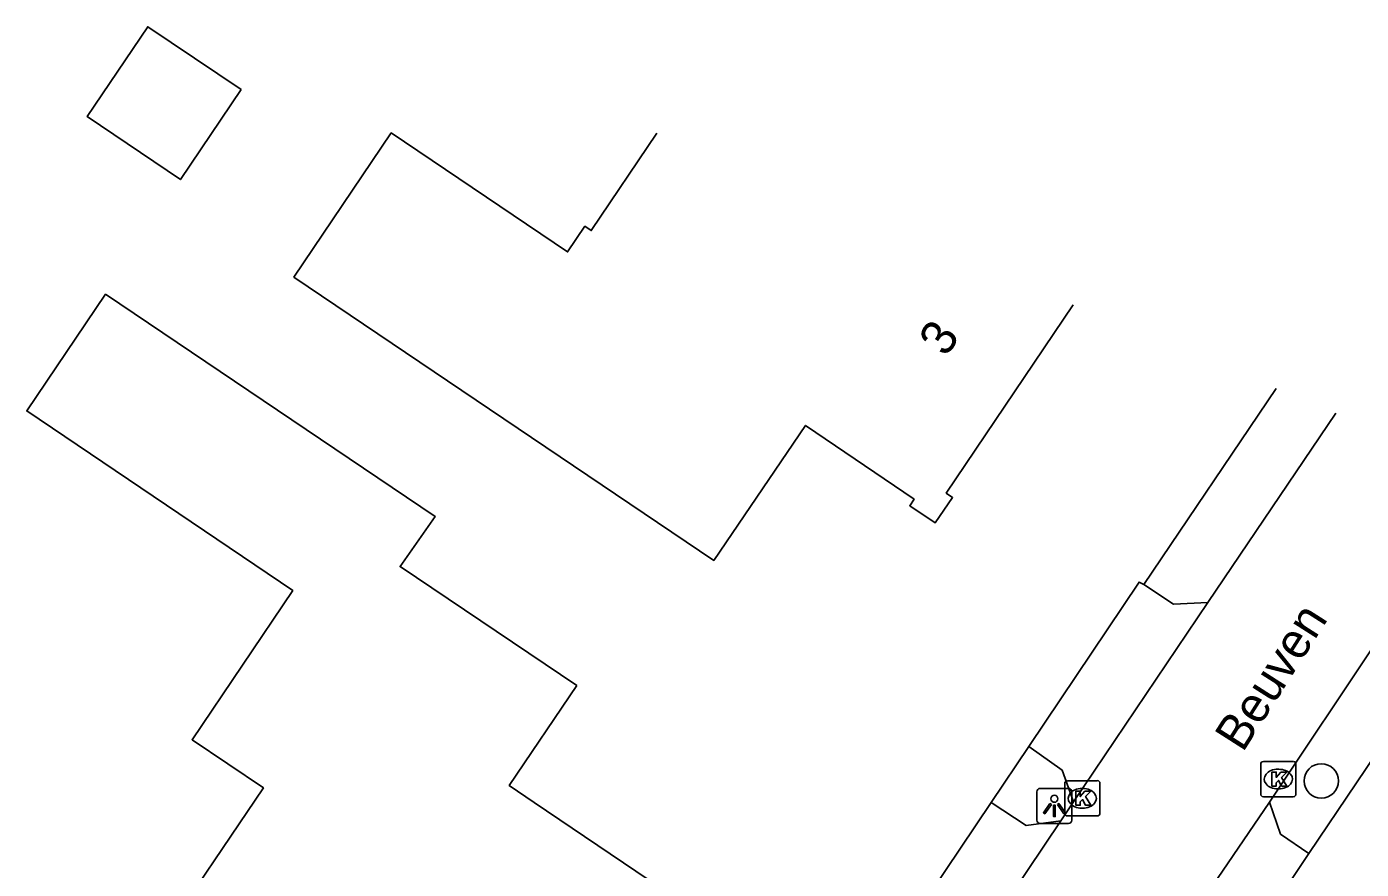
# Model space of a CAD drawing. Extents: x 163268 to 164360, y 381529 to 382285.
# Drawn here: x 164111.1 to 164149.01, y 381773.04 to 381796.98 of the extents above; entities that cross this region are included whole.
import ezdxf

# ---------------------------------------------------------------- set-up
doc = ezdxf.new("R2010")
doc.units = 0
for name, color, linetype in [('IMGEO_Boom', 7, 'Continuous'), ('IMGEO_Kolk', 7, 'Continuous'), ('IMGEO_Lichtpunt', 7, 'Continuous'), ('IMGEO_Openbare_ruimte_label', 7, 'Continuous'), ('IMGEO_Pand', 7, 'Continuous'), ('IMGEO_Pand_nummerreeks', 7, 'Continuous'), ('IMGEO_Rijbaan_lokaal_open', 7, 'Continuous'), ('IMGEO_Voetpad_halfverhard', 7, 'Continuous')]:
    doc.layers.add(name, color=color, linetype=linetype)

msp = doc.modelspace()

# ---------------------------------------------------------------- linework, layer by layer
at = {"layer": 'IMGEO_Boom'}
msp.add_circle((164147.877, 381775.554), 0.489, dxfattribs=at)
at = {"layer": 'IMGEO_Kolk'}
for p, q in [((164146.156, 381775.18), (164146.156, 381776.032)), ((164146.231, 381776.106), (164147.083, 381776.106)), ((164147.157, 381776.032), (164147.157, 381775.18)), ((164140.663, 381775.561), (164141.515, 381775.561)), ((164146.644, 381775.886), (164146.669, 381775.886)), ((164140.588, 381774.635), (164140.588, 381775.487)), ((164141.076, 381775.341), (164141.101, 381775.341)), ((164141.589, 381775.487), (164141.589, 381774.635)), ((164146.667, 381775.326), (164146.642, 381775.326)), ((164141.099, 381774.781), (164141.074, 381774.781)), ((164147.083, 381775.106), (164146.231, 381775.106)), ((164141.515, 381774.561), (164140.663, 381774.561))]:
    msp.add_line(p, q, dxfattribs=at)
for points in [[(164146.156, 381775.18), (164146.156, 381776.032)], [(164146.231, 381776.106), (164147.083, 381776.106)], [(164147.157, 381776.032), (164147.157, 381775.18)], [(164140.663, 381775.561), (164141.515, 381775.561)], [(164146.477, 381775.806), (164146.6, 381775.806), (164146.6, 381775.655), (164146.73, 381775.806), (164146.894, 381775.806), (164146.748, 381775.655), (164146.901, 381775.406), (164146.749, 381775.406), (164146.664, 381775.57), (164146.6, 381775.503), (164146.6, 381775.406), (164146.477, 381775.406), (164146.477, 381775.806)], [(164140.588, 381774.635), (164140.588, 381775.487)], [(164140.909, 381775.261), (164141.032, 381775.261), (164141.032, 381775.11), (164141.162, 381775.261), (164141.326, 381775.261), (164141.18, 381775.11), (164141.333, 381774.861), (164141.181, 381774.861), (164141.096, 381775.025), (164141.032, 381774.958), (164141.032, 381774.861), (164140.909, 381774.861), (164140.909, 381775.261)], [(164141.589, 381775.487), (164141.589, 381774.635)], [(164147.083, 381775.106), (164146.231, 381775.106)], [(164141.515, 381774.561), (164140.663, 381774.561)]]:
    msp.add_lwpolyline(points, dxfattribs=at)
for centre, start, end in [((164146.233, 381776.03), 91.552, 178.448), ((164146.233, 381776.03), 91.552, 178.448), ((164147.081, 381776.03), 1.552, 88.448), ((164147.081, 381776.03), 1.552, 88.448), ((164140.665, 381775.485), 91.552, 178.448), ((164140.665, 381775.485), 91.552, 178.448), ((164141.513, 381775.485), 1.552, 88.448), ((164141.513, 381775.485), 1.552, 88.448), ((164146.233, 381775.182), 181.552, 268.448), ((164146.233, 381775.182), 181.552, 268.448), ((164147.081, 381775.182), 271.552, 358.448), ((164147.081, 381775.182), 271.552, 358.448), ((164140.665, 381774.637), 181.552, 268.448), ((164140.665, 381774.637), 181.552, 268.448), ((164141.513, 381774.637), 271.552, 358.448), ((164141.513, 381774.637), 271.552, 358.448)]:
    msp.add_arc(centre, 0.0765, start, end, dxfattribs=at)
for centre, major_axis, ratio, start_param, end_param in [((164146.643, 381775.606), (-0.387, 0.002), 0.722429, 4.712389, 7.853982), ((164146.668, 381775.606), (-0.39, 0.002), 0.717154, 1.570796, 4.712389), ((164141.075, 381775.061), (-0.387, 0.002), 0.722429, 4.712389, 7.853982), ((164141.1, 381775.061), (-0.39, 0.002), 0.717154, 1.570796, 4.712389)]:
    msp.add_ellipse(centre, major_axis=major_axis, ratio=ratio, start_param=start_param, end_param=end_param, dxfattribs=at)
at = {"layer": 'IMGEO_Lichtpunt'}
for p, q in [((164139.796, 381775.248), (164139.796, 381774.441)), ((164139.796, 381775.248), (164139.796, 381774.441)), ((164140.698, 381775.343), (164139.89, 381775.343)), ((164140.698, 381775.343), (164139.89, 381775.343)), ((164140.792, 381774.441), (164140.792, 381775.248)), ((164140.792, 381774.441), (164140.792, 381775.248)), ((164139.89, 381774.347), (164140.698, 381774.347)), ((164139.89, 381774.347), (164140.698, 381774.347))]:
    msp.add_line(p, q, dxfattribs=at)
for points in [[(164140.17, 381774.912), (164140.209, 381774.884), (164140.021, 381774.622), (164139.983, 381774.649), (164140.17, 381774.912)], [(164140.272, 381774.864), (164140.319, 381774.864), (164140.319, 381774.542), (164140.272, 381774.542), (164140.272, 381774.864)], [(164140.382, 381774.884), (164140.42, 381774.911), (164140.607, 381774.649), (164140.568, 381774.621), (164140.382, 381774.884)]]:
    msp.add_lwpolyline(points, dxfattribs=at)
msp.add_circle((164140.295, 381775.046), 0.0994, dxfattribs=at)
for centre, start, end in [((164139.89, 381775.248), 90, 180), ((164139.89, 381775.248), 90, 180), ((164140.698, 381775.248), 0, 90), ((164140.698, 381775.248), 0, 90), ((164139.89, 381774.441), 180, 270), ((164139.89, 381774.441), 180, 270), ((164140.698, 381774.441), 270, 0), ((164140.698, 381774.441), 270, 360)]:
    msp.add_arc(centre, 0.0946, start, end, dxfattribs=at)
at = {"layer": 'IMGEO_Pand'}
for points in [[(164117.192, 381795.194), (164115.47, 381792.641), (164112.819, 381794.431), (164114.541, 381796.983), (164117.192, 381795.194)], [(164140.833, 381789.08), (164137.224, 381783.73), (164137.405, 381783.605), (164136.911, 381782.89), (164136.187, 381783.372), (164136.309, 381783.555), (164133.226, 381785.656), (164130.619, 381781.821), (164118.694, 381789.869), (164121.458, 381793.964), (164126.464, 381790.585), (164126.957, 381791.314), (164127.139, 381791.191), (164129.005, 381793.957)], [(164126.732, 381778.263), (164124.808, 381775.426), (164125.519, 381774.944), (164129.482, 381772.261), (164128.794, 381771.238), (164124.694, 381765.162), (164119.078, 381768.933), (164118.646, 381768.296), (164114.809, 381770.888), (164117.827, 381775.354), (164115.797, 381776.726), (164118.658, 381780.96), (164111.101, 381786.066), (164113.341, 381789.38), (164122.7, 381783.068), (164121.706, 381781.642), (164126.732, 381778.263)]]:
    msp.add_lwpolyline(points, dxfattribs=at)
at = {"layer": 'IMGEO_Rijbaan_lokaal_open'}
for points in [[(164148.287, 381786.006), (164144.656, 381780.619)], [(164146.405, 381774.953), (164152.597, 381784.229)], [(164139.57, 381776.533), (164142.702, 381781.204), (164142.834, 381781.139)], [(164142.834, 381781.139), (164143.68, 381780.574), (164144.656, 381780.619)], [(164144.656, 381780.619), (164140.84, 381774.959)], [(164140.84, 381774.959), (164140.519, 381775.855), (164139.57, 381776.533)], [(164135.544, 381770.347), (164135.457, 381770.411), (164138.501, 381774.94)], [(164138.501, 381774.94), (164139.493, 381774.289), (164140.477, 381774.42)], [(164140.84, 381774.959), (164140.477, 381774.42)], [(164142.584, 381769.33), (164146.405, 381774.953)], [(164146.405, 381774.953), (164146.714, 381774.044), (164147.523, 381773.493)], [(164140.477, 381774.42), (164136.709, 381768.802)], [(164147.523, 381773.493), (164146.264, 381771.608), (164144.418, 381768.845)]]:
    msp.add_lwpolyline(points, dxfattribs=at)
at = {"layer": 'IMGEO_Voetpad_halfverhard'}
for points in [[(164142.834, 381781.139), (164146.594, 381786.705)], [(164154.295, 381783.529), (164147.523, 381773.493)], [(164138.501, 381774.94), (164139.57, 381776.533)]]:
    msp.add_lwpolyline(points, dxfattribs=at)

# ---------------------------------------------------------------- texts
at = {"layer": 'IMGEO_Openbare_ruimte_label'}
msp.add_text('Beuven', height=1, rotation=57.4541, dxfattribs=at).set_placement((164145.645, 381776.339))
at = {"layer": 'IMGEO_Pand_nummerreeks'}
msp.add_text('3', height=1, rotation=56.6247, dxfattribs=at).set_placement((164137.222, 381787.571))

doc.saveas('drawing.dxf')
